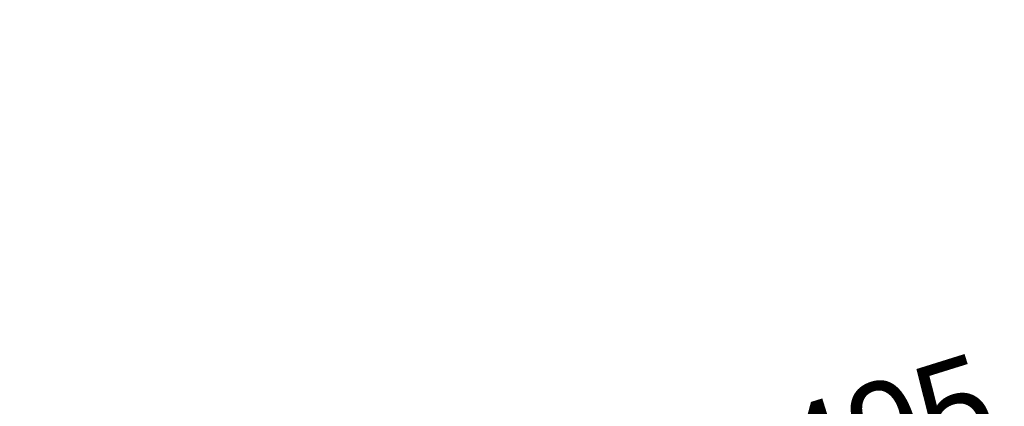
# Model space of a CAD drawing. Header units: millimetres. Extents: x -4738 to 65662, y -68080 to 6847.
# Tile 835 of 1056: x 17909 to 20463, y 3106 to 4109. Entities that reach past the tile are written whole.
import ezdxf

# ---------------------------------------------------------------- set-up
doc = ezdxf.new("R2010")
doc.units = ezdxf.units.MM
doc.layers.add('COTAS_P', color=1, linetype='Continuous', lineweight=0)
doc.dimstyles.new('R19_100', dxfattribs={"dimtxt": 250, "dimasz": 150, "dimexe": 150, "dimexo": 80, "dimgap": 100, "dimtad": 1, "dimtih": 1, "dimtoh": 1, "dimdsep": 46, "dimcen": 0.09, "dimadec": 0, "dimazin": 0, "dimtfac": 1, "dimtdec": 4, "dimtofl": 0, "dimtmove": 0, "dimatfit": 3, "dimfxl": 1, "dimtolj": 1, "dimtzin": 0, "dimarcsym": 0})

# ---------------------------------------------------------------- blocks, each defined once
blk = doc.blocks.new('DIM_R30_4')
at = {"layer": 'COTAS_P'}
for p, q in [((15248.4, 1279.1), (24311.8, 4109.1)), ((24311.8, 4109.1), (24155.2, 4107.3)), ((24311.8, 4109.1), (24182.1, 4021.4)), ((24580.1, 3250), (24311.8, 4109.1)), ((15248.4, 1279.1), (15378.1, 1366.8)), ((15248.4, 1279.1), (15405, 1280.8)), ((15516.6, 420), (15248.4, 1279.1))]:
    blk.add_line(p, q, dxfattribs=at)
blk.add_text('9495 P', height=250, rotation=17.3406, dxfattribs=at).set_placement((19750.3, 2789.5))

msp = doc.modelspace()

# ---------------------------------------------------------------- dimensions: what is measured, and where the dimension line sits
at = {"layer": 'COTAS_P'}
dim = msp.add_aligned_dim(p1=(15516.618, 420), p2=(24580.067, 3250), distance=900, text='<> P', dimstyle='R19_100', dxfattribs=at)
dim.commit()
dim.dimension.update_dxf_attribs({"geometry": 'DIM_R30_4', "text_midpoint": (19780.096, 2694.095)})

doc.saveas('drawing.dxf')
